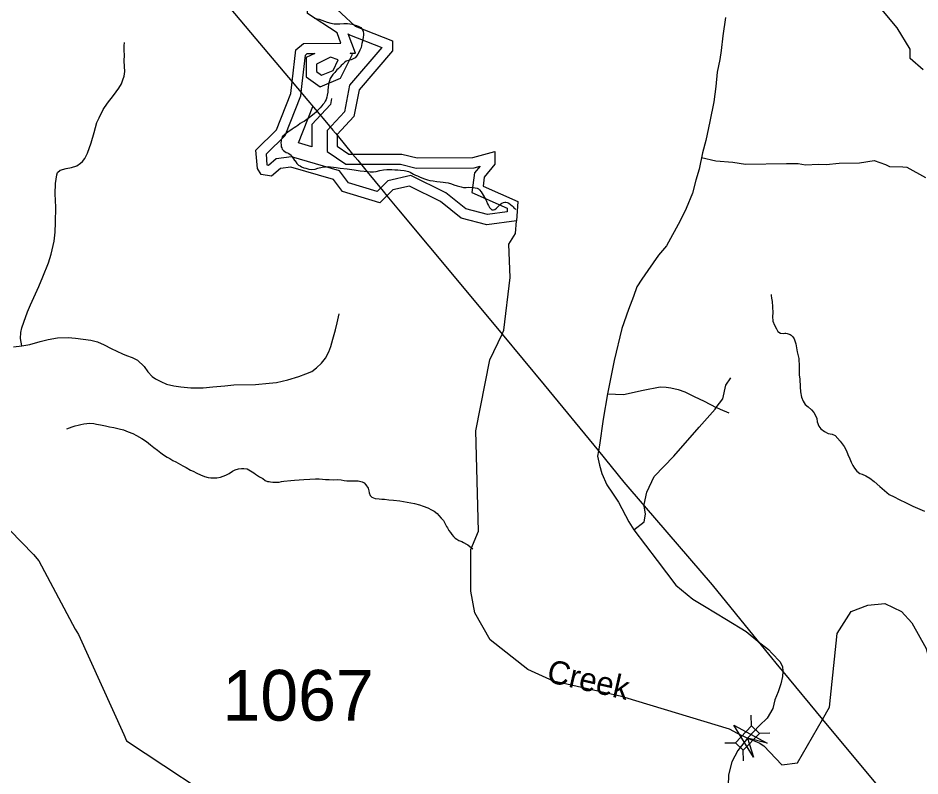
# Model space of a CAD drawing. Extents: x 2001466 to 2224147, y 644118 to 847247.
# Drawn here: x 2070247 to 2076073, y 765535 to 770433 of the extents above; entities that cross this region are included whole.
import ezdxf

# ---------------------------------------------------------------- set-up
doc = ezdxf.new("R2010")
doc.units = 0
for name, color, linetype in [('Exist Boundary Land Use Park State Division NC Parks and Recreation Label', 7, 'Continuous'), ('Exist Hydrographic Buffer Line', 7, 'Continuous'), ('Exist Hydrographic Creek Single Shore', 7, 'Continuous'), ('Exist Hydrographic Creek Single Shore Label', 7, 'Continuous'), ('Exist Hydrographic Island Shore', 7, 'Continuous'), ('Exist Hydrographic Lake Shore', 7, 'Continuous'), ('Exist Hydrographic Misc Water Feature', 7, 'Continuous'), ('Exist Road Non-System Type 51', 7, 'Continuous'), ('Exist Road Secondary Structure Standard Bridge Attributed CELL', 7, 'Continuous'), ('Exist Road Secondary Structure Standard Bridge CELL', 7, 'Continuous'), ('Exist Road Secondary Structure Standard Bridge Number Label', 7, 'Continuous'), ('Exist Utilities Electrical Transmission Line', 7, 'Continuous')]:
    doc.layers.add(name, color=color, linetype=linetype)

msp = doc.modelspace()

# ---------------------------------------------------------------- linework, layer by layer
at = {"layer": 'Exist Boundary Land Use Park State Division NC Parks and Recreation Label'}
for points in [[(2071007.8, 771147), (2070624.7, 771327.6), (2070451.6, 771327.6), (2070282.1, 771209.6), (2070112.9, 770931.7), (2070066.6, 769420.2), (2069936.8, 768437.3), (2070187, 768242.6), (2069427, 767816), (2069789.4, 767519.5), (2069885.7, 767437.5), (2070346.5, 766965.8), (2070381.7, 766925.1), (2070616.6, 766484.4), (2070637.9, 766450), (2070931.4, 765803), (2070948.6, 765762.6), (2071664.5, 765288.1), (2072884.2, 764676.1), (2073507.1, 764483.2), (2073851.9, 764461), (2074385.7, 764524), (2074695.9, 764365.2), (2074947.7, 764271.3)], [(2074054.7, 768004.7), (2074026.6, 767840.9), (2074003.2, 767672.4), (2073995.8, 767635)], [(2073995.8, 767635), (2073989.2, 767602.2), (2074003.2, 767543.7), (2074017.3, 767489.9), (2074050, 767417.3), (2074087.4, 767363.5), (2074124.9, 767305), (2074192.7, 767176.3), (2074225.4, 767124.9)], [(2074225.4, 767124.9), (2074375.1, 766928.3), (2074496.7, 766766.9), (2074606.7, 766677.9), (2074681.5, 766631.1), (2074824.2, 766546.9), (2074950.5, 766467.4), (2075025.3, 766406.5), (2075027.8, 766404.6)], [(2075027.8, 766404.6), (2075095.5, 766352.7), (2075118.9, 766327), (2075168, 766275.5), (2075184.3, 766242.7), (2075186.7, 766212.3), (2075186.5, 766209.3)], [(2075186.5, 766209.3), (2075184.3, 766177.2), (2075175, 766130.4), (2075156.3, 766078.9), (2075135.2, 766027.5), (2075123.7, 765970.3), (2075085.3, 765908.6), (2075036.7, 765860.9), (2074959.8, 765779.9)], [(2074959.8, 765779.9), (2074897, 765699.9), (2074858.5, 765625.9), (2074835.9, 765543.1), (2074831.7, 765399.8), (2074816.6, 765154.1), (2074822.4, 765048), (2074836.4, 764949.7), (2074874.7, 764766.9), (2074909.6, 764618.2), (2074920.7, 764570), (2074923.6, 764517.9), (2074931.5, 764413.8), (2074947.7, 764271.3)]]:
    msp.add_lwpolyline(points, dxfattribs=at)
at = {"layer": 'Exist Hydrographic Buffer Line'}
for p, q in [((2072144.8, 769675.6), (2072144.8, 769601.2)), ((2072243.2, 769675.6), (2072243.2, 769570.3))]:
    msp.add_line(p, q, dxfattribs=at)
for points in [[(2072379.9, 770331.6), (2072388.3, 770323.8), (2072597.9, 770242.7), (2072388.7, 769999.1), (2072356, 769827.4), (2072243.2, 769706.4), (2072243.2, 769675.6)], [(2072392.3, 770205.5), (2072427.6, 770205.7), (2072379.9, 770331.6)], [(2072082.1, 770009.5), (2072103.1, 770193.8), (2072114.8, 770203.6), (2072164.4, 770203.9)], [(2072164.4, 770203.9), (2072109.3, 770177.3), (2072109.3, 770053.1), (2072199.5, 769988.6)], [(2072199.5, 769988.6), (2072331, 770043.5), (2072406.9, 770200.3), (2072392.3, 770205.5)], [(2072566.2, 769312.8), (2072382.4, 769369), (2072324.1, 769445.9), (2072014.1, 769537), (2071914.4, 769524.1), (2071864.9, 769480.2), (2071857.9, 769481.4), (2071857.1, 769482.6), (2071851.6, 769554.5), (2071973, 769674.7), (2072073.1, 769930), (2072082.1, 770009.5)], [(2072272, 769912.2), (2072264.6, 769873.7), (2072144.8, 769745.1), (2072144.8, 769675.6)], [(2072144.8, 769601.2), (2072059.7, 769626.2), (2072152.2, 769862.1)], [(2072243.2, 769570.3), (2072363.8, 769488.8), (2072408.4, 769488.7)], [(2072408.4, 769488.7), (2072717.8, 769488.3), (2072818.2, 769463.3), (2073193, 769465.8), (2073232.1, 769476.8), (2073196.3, 769432), (2073179.2, 769306.3), (2073407.4, 769205.1), (2073405.8, 769180)], [(2073405.8, 769180), (2073279.9, 769163.2), (2073140.1, 769199.2), (2073011.4, 769302.6), (2072784.4, 769415.3), (2072634.9, 769382), (2072566.2, 769312.8)]]:
    msp.add_lwpolyline(points, dxfattribs=at)
at = {"layer": 'Exist Hydrographic Creek Single Shore'}
for points in [[(2073374, 768389.7), (2073386, 768415), (2073427, 768755.4), (2073418, 768972.1), (2073459.8, 769040.2), (2073467.8, 769122.1)], [(2074163.7, 766043.5), (2073706.9, 766147.9), (2073540, 766223.5), (2073297.8, 766415.4), (2073198, 766588.1), (2073172.9, 766729.7), (2073171.9, 766998.8), (2073221.9, 767115.9), (2073203.9, 767765.9), (2073294.9, 768223.3), (2073374, 768389.7)], [(2075443.6, 765900.1), (2075489.8, 765980.2), (2075537.8, 766454.9), (2075628.8, 766597.4), (2075736.9, 766637.8), (2075845.8, 766648.7), (2075953.9, 766597.3), (2076020.9, 766523.7), (2076113, 766357.8), (2076154.8, 766206), (2076213.9, 766165.5), (2076329.9, 766208.9), (2076462.8, 766324.4), (2076487.8, 766392.8), (2076628.9, 766550.7), (2077002.9, 766769.4), (2077119.8, 766944.2), (2077210.8, 767011.2), (2077218.8, 767043.8)], [(2074163.7, 766043.5), (2074840.3, 765838.7), (2074892.9, 765812.3), (2074959.8, 765779.9)], [(2074959.8, 765779.9), (2075034.7, 765749.5), (2075064, 765730.3), (2075181.8, 765605.8), (2075281.9, 765620.2), (2075443.6, 765900.1)]]:
    msp.add_lwpolyline(points, dxfattribs=at)
at = {"layer": 'Exist Hydrographic Island Shore'}
msp.add_lwpolyline([(2072208, 770063.2), (2072282.8, 770094.5), (2072315.8, 770162.7), (2072266, 770180.1), (2072175, 770136.1), (2072174.9, 770086.8), (2072208, 770063.2)], dxfattribs=at)
at = {"layer": 'Exist Hydrographic Lake Shore'}
msp.add_line((2072308.8, 769675.6), (2072308.8, 769605.1), dxfattribs=at)
for points in [[(2072115.9, 770462.1), (2072115.9, 770494.9), (2072173.9, 770546.2), (2072249, 770544.7), (2072423.9, 770380.4), (2072665.8, 770286.8), (2072665.8, 770221.1), (2072449.9, 769969.7), (2072416.9, 769796.5), (2072308.8, 769680.5), (2072308.8, 769675.6)], [(2072017.4, 770021.2), (2072040.8, 770227.4), (2072090.9, 770269), (2072332.8, 770270.7), (2072307.8, 770336.8), (2072115.9, 770462.1)], [(2072630.2, 769284.2), (2072584.8, 769238.5), (2072342.9, 769312.4), (2072284.9, 769389), (2072008.9, 769470.1), (2071942.8, 769461.6), (2071885, 769410.3), (2071818, 769421.6), (2071792.9, 769461.5), (2071783.9, 769579.8), (2071917, 769711.5), (2072008.9, 769945.9), (2072017.4, 770021.2)], [(2072308.8, 769605.1), (2072383.9, 769554.4), (2072408.4, 769554.3)], [(2072408.4, 769554.3), (2072725.9, 769553.9), (2072826, 769528.9), (2073183.8, 769531.4), (2073325.9, 769571.2), (2073325.9, 769489.1), (2073258.9, 769405.2), (2073250.9, 769346.3), (2073475.8, 769246.5), (2073467.8, 769122.1)], [(2073467.8, 769122.1), (2073275.9, 769096.4), (2073110, 769139.2), (2072975.9, 769246.9), (2072776, 769346.2), (2072667.9, 769322.1), (2072630.2, 769284.2)]]:
    msp.add_lwpolyline(points, dxfattribs=at)
at = {"layer": 'Exist Hydrographic Misc Water Feature'}
for points in [[(2076092.9, 770098.5), (2076009.8, 770172.3), (2076009.8, 770231.4), (2075926, 770370.9), (2075716.8, 770621.3), (2075548.9, 770972.5), (2075431.8, 771102.8), (2075406, 771260.8)], [(2072162.6, 770433.3), (2072178.6, 770427.2), (2072192.6, 770425.1), (2072208.8, 770419.4), (2072226.8, 770413.4), (2072244.5, 770407.5), (2072268.2, 770399.4), (2072288.5, 770395.5), (2072304.5, 770395.5), (2072326.3, 770395.5), (2072352.5, 770397.6), (2072374.7, 770397.5), (2072390.5, 770395.5), (2072404.6, 770393.7), (2072418.3, 770389.6), (2072432.5, 770385.4), (2072444.6, 770381.6), (2072460.4, 770371.9), (2072472.7, 770357.9), (2072476.6, 770345.5), (2072478.8, 770333.8), (2072478.8, 770323.7), (2072476.6, 770307.8), (2072474.5, 770295.9), (2072472.5, 770283.6), (2072468.6, 770267.6), (2072466.5, 770255.7), (2072462.8, 770243.8), (2072454.8, 770225.9), (2072450.5, 770215.6), (2072442.7, 770199.7), (2072432.9, 770185.8), (2072424.9, 770175.7), (2072412.8, 770169.8), (2072398.9, 770163.4), (2072380.8, 770159.6), (2072367.1, 770153.6), (2072356.8, 770145.4), (2072344.9, 770135.4), (2072335.3, 770125.5), (2072327.1, 770117.4), (2072315, 770105.5), (2072306.8, 770097.4), (2072299.2, 770089.7), (2072293.1, 770081.3), (2072281, 770067.3), (2072271.3, 770055.4), (2072263.1, 770041.6), (2072259.4, 770027.5), (2072255.3, 770013.5), (2072253.3, 770003.3), (2072251.2, 769985.4), (2072249, 769967.4), (2072247.5, 769953.5), (2072243.2, 769935.5), (2072241.4, 769921.6), (2072237.3, 769907.6), (2072231.5, 769895.5), (2072223.5, 769883.3), (2072215.3, 769875.2), (2072209.6, 769865.5), (2072199.3, 769853.3), (2072189.7, 769843.4), (2072179.5, 769833.2), (2072171.9, 769825.4), (2072161.4, 769817.2), (2072137.8, 769797.3), (2072111.6, 769777.4), (2072095.8, 769765.1), (2072083.9, 769759.2), (2072069.8, 769751.2), (2072053.8, 769739.1), (2072041.7, 769731.1), (2072029.8, 769723.2), (2072017.9, 769714.9), (2072003.7, 769704.8), (2071991.8, 769696.9), (2071968.1, 769679), (2071953.9, 769664.9), (2071950, 769654.9), (2071947.8, 769646.8), (2071946.1, 769639), (2071944.1, 769627.1), (2071945.9, 769613), (2071947.8, 769601), (2071950.2, 769594.9), (2071954.1, 769585)], [(2071954.1, 769585), (2071962.1, 769576.9), (2071969.9, 769570.8), (2071980.1, 769564.8), (2071988.4, 769561.1), (2071996.1, 769557.1), (2072010.3, 769546.9), (2072016, 769539), (2072022.2, 769529.2), (2072026.3, 769522.9), (2072032.2, 769513.1), (2072036.3, 769509.3), (2072048.4, 769493.2), (2072058.3, 769483.2), (2072070.4, 769477.3), (2072078.4, 769471.2), (2072092.1, 769465.1), (2072106.5, 769463.3), (2072124.5, 769457.3), (2072144.2, 769455.2), (2072166.1, 769457.5), (2072184.6, 769463.2), (2072212.5, 769469.6), (2072232.2, 769471.4), (2072250, 769473.6), (2072264.6, 769471.4), (2072284.2, 769469.6), (2072302.1, 769467.7), (2072328.3, 769463.7), (2072372.4, 769457.9), (2072418.6, 769451.7), (2072456.3, 769446), (2072482.3, 769444.1), (2072506.1, 769442.1), (2072522.3, 769440), (2072542.4, 769440.2), (2072560, 769442), (2072584, 769448.1), (2072608.2, 769452.2), (2072630.2, 769454.1), (2072648.4, 769454.1), (2072661.9, 769454.1), (2072680.4, 769452.2), (2072699.9, 769452.5), (2072718.3, 769450.5), (2072742.3, 769448.5), (2072752.2, 769446.6), (2072770.2, 769440.6), (2072780.1, 769436.2), (2072802.4, 769424.3), (2072814.1, 769418.5), (2072826.4, 769412.6), (2072840.1, 769406.4), (2072856.3, 769400.7), (2072872.3, 769394.7), (2072892.2, 769386.8), (2072908, 769382.7), (2072928.1, 769380.9), (2072952.1, 769376.9), (2072974.2, 769374.7), (2072992.3, 769372.8), (2073008.1, 769370.8), (2073026.5, 769368.8), (2073046.4, 769361), (2073062.4, 769354.9), (2073084.4, 769349.1), (2073110.2, 769341.2), (2073124.3, 769339), (2073142.4, 769337.1), (2073158.4, 769339.1), (2073188.1, 769337.1), (2073200.2, 769335.2), (2073212.3, 769333.4), (2073220.5, 769329.3), (2073228.3, 769323.2), (2073238.3, 769309.2), (2073244.3, 769299.3), (2073266.4, 769261.5), (2073272.6, 769249.2), (2073280.6, 769231.4), (2073286.7, 769221.5), (2073292.3, 769209.3), (2073302.7, 769197.6), (2073308.3, 769193.5), (2073318.5, 769193.5), (2073326.5, 769195.6), (2073336.8, 769203.4), (2073346.6, 769213.7), (2073362.8, 769229.5), (2073372.7, 769237.7), (2073382.3, 769241.5), (2073390.7, 769243.5), (2073398.3, 769243.5), (2073406.5, 769241.5), (2073412.4, 769239.8), (2073418.2, 769235.7), (2073428.4, 769227.6), (2073438.5, 769219.6), (2073444.4, 769213.8), (2073450.6, 769207.6)], [(2073450.6, 769207.6), (2073456.3, 769201.9), (2073462.5, 769195.7)], [(2075111.3, 768645.5), (2075111.5, 768639.4), (2075115.2, 768623.4), (2075119.1, 768601.3), (2075121.1, 768567.4), (2075123.4, 768527.7), (2075121.5, 768503.6), (2075123.8, 768473.2), (2075133.9, 768447.4), (2075146.2, 768423.6), (2075155.8, 768407.6), (2075172, 768397.4), (2075192.1, 768393.5), (2075199.7, 768395.6), (2075207.7, 768395.6), (2075215.9, 768393.6), (2075233.9, 768387.6), (2075240.3, 768383.8), (2075251.8, 768371.9), (2075260, 768359.7), (2075272.1, 768327.8), (2075280.5, 768275.9), (2075290.1, 768232.2), (2075292.4, 768182), (2075292.8, 768128), (2075297.1, 768100.1), (2075298.9, 768050), (2075301.2, 768018), (2075307.1, 767982.2), (2075319.4, 767956), (2075331.3, 767936.3), (2075351.2, 767920.3), (2075373.4, 767900.3), (2075387.3, 767884.4), (2075401.6, 767860.4), (2075407.4, 767844.5), (2075409.6, 767822.6), (2075419.5, 767794.4), (2075433.8, 767778.4), (2075456, 767760.5), (2075480, 767748.7), (2075506, 767744.7), (2075526.1, 767734.8), (2075558.3, 767698.7), (2075584.1, 767663.1), (2075598.3, 767635), (2075608.1, 767613.2), (2075620.4, 767585), (2075628.2, 767563.1), (2075638.7, 767541.3), (2075650.6, 767523.2), (2075664.5, 767505.3), (2075684.4, 767489.3), (2075698.8, 767485.5), (2075722.6, 767473.4), (2075748.8, 767459.7), (2075776.5, 767437.6), (2075815, 767405.8), (2075845.2, 767379.7), (2075874.9, 767354.2), (2075906.9, 767337.9), (2075939.1, 767322.1), (2075983.2, 767300.4), (2076027.1, 767278.3), (2076103.5, 767246.9)], [(2070561.6, 767778.7), (2070595.6, 767790.6), (2070615.7, 767796.8), (2070635.4, 767802.8), (2070651.8, 767806.8), (2070671.5, 767810.7), (2070711.3, 767814.8), (2070737.3, 767812.9), (2070753.3, 767809.2), (2070779.6, 767803.2), (2070811.8, 767797.2), (2070837.4, 767791.2), (2070865.3, 767787.4), (2070899.7, 767779.3), (2070929.3, 767771.2), (2070957.6, 767759.2), (2070987.5, 767747.4), (2071011.9, 767735.6), (2071047.6, 767715.6), (2071077.9, 767695.6), (2071101.7, 767675.7), (2071123.9, 767657.7), (2071148, 767639.9), (2071170, 767624), (2071187.6, 767609.9), (2071210, 767596), (2071227.8, 767586), (2071247.9, 767574), (2071266, 767564), (2071312.1, 767540), (2071332.2, 767528), (2071360.1, 767512), (2071377.9, 767504), (2071402.3, 767492.2), (2071426.1, 767480.5), (2071452.1, 767470.4), (2071474.1, 767464.3), (2071491.9, 767462.4), (2071514.3, 767460.6), (2071530.1, 767460.7), (2071553.8, 767466.4), (2071590.3, 767478.7), (2071609.8, 767488.7), (2071632.2, 767504.8), (2071650, 767512.7), (2071671.8, 767520.7), (2071690, 767522.8), (2071706, 767522.8), (2071727.9, 767518.7), (2071749.7, 767506.9), (2071770, 767492.9), (2071781.9, 767485), (2071794.2, 767477), (2071807.7, 767467.2), (2071828.2, 767456.8), (2071844, 767445.1), (2071857.9, 767438.9), (2071868.2, 767437), (2071878, 767435.1), (2071893.8, 767433.1), (2071912.1, 767433.2), (2071933.8, 767433.1), (2071949.8, 767437.2), (2071964.2, 767439.1), (2072009.9, 767443.5), (2072031.8, 767447.5), (2072094.2, 767451.4), (2072131.9, 767453.8), (2072168, 767455.7), (2072192.2, 767455.6), (2072213.9, 767453.9), (2072234, 767451.7), (2072257.8, 767449.7), (2072283.8, 767447.8), (2072309.7, 767450), (2072333.7, 767448), (2072353.8, 767444.1), (2072370.2, 767442), (2072390, 767441.9), (2072405.8, 767441.9), (2072444, 767442.2), (2072469.8, 767436.2), (2072483.8, 767428.4), (2072493.8, 767416.4), (2072508, 767394.4), (2072512.1, 767378.3), (2072516.2, 767364.3), (2072521.9, 767348.4), (2072531.7, 767336.4), (2072554.3, 767328.5), (2072580.3, 767326.6), (2072596.1, 767324.6), (2072614.2, 767322.7), (2072641.9, 767318.5), (2072672.2, 767316.7), (2072714, 767312.8), (2072784, 767301), (2072807.9, 767295), (2072840.1, 767286.8), (2072863.9, 767279.1)], [(2072863.9, 767279.1), (2072894.3, 767266.9), (2072918.3, 767255.1), (2072935.9, 767247.1), (2072954.1, 767231), (2072966.2, 767217.4), (2072980.2, 767201.1), (2072994.5, 767185.1), (2073002.3, 767173.4), (2073014, 767147.3), (2073022.2, 767137.5), (2073030.6, 767121.2), (2073040.7, 767107.5), (2073048.5, 767095.4), (2073060.6, 767081.4), (2073070.4, 767071.4), (2073080.5, 767065.4), (2073094.8, 767057.6), (2073114.3, 767049.7), (2073124.3, 767043.7), (2073144.2, 767033.4), (2073152.2, 767027.7), (2073164.7, 767017.7), (2073184.6, 767001.7)]]:
    msp.add_lwpolyline(points, dxfattribs=at)
at = {"layer": 'Exist Road Non-System Type 51'}
for points in [[(2074817.2, 770435.8), (2074800.8, 770318.8), (2074789.1, 770222.9), (2074779.7, 770164.4), (2074763.4, 770082.5), (2074754, 769991.2), (2074742.3, 769890.6), (2074716.6, 769764.2), (2074690.9, 769642.6), (2074667.5, 769563), (2074646.4, 769455.4), (2074625.4, 769385.2), (2074604.3, 769300.9), (2074562.2, 769202.7), (2074524.8, 769123.1), (2074435.9, 768961.7), (2074384.5, 768900.8), (2074314.3, 768802.6), (2074276.9, 768746.4), (2074244.1, 768694.9), (2074223.1, 768634.1), (2074190.3, 768549.8), (2074148.2, 768425.8), (2074096.8, 768219.9), (2074054.7, 768004.7)], [(2070271.8, 768314.2), (2070262.8, 768362.4), (2070265.6, 768400.3), (2070272.2, 768430.2), (2070285, 768467.9), (2070308.3, 768535.4), (2070327.2, 768579.1), (2070381.7, 768698), (2070407, 768761.4), (2070442.8, 768850.7), (2070461.9, 768906.3), (2070479.7, 768992), (2070486.9, 769049.8), (2070488.1, 769111.8), (2070490.1, 769209.8), (2070485.9, 769297.9), (2070489.3, 769363.8), (2070498.4, 769419.6), (2070502.8, 769435.5), (2070519, 769449.2), (2070557.3, 769460.4), (2070591.4, 769467.7), (2070627.7, 769479), (2070650, 769494.5), (2070664.2, 769506.2), (2070678.6, 769525.9), (2070695.3, 769559.6), (2070718.7, 769627.1), (2070738, 769692.7), (2070755.4, 769758.4), (2070770, 769788.1), (2070797.1, 769841.5), (2070825.9, 769882.9), (2070862.9, 769932.2), (2070897.9, 769979.5), (2070914.5, 770007.1), (2070923, 770032.9), (2070931.5, 770056.8), (2070936.1, 770086.7), (2070933.5, 770154.7), (2070934.3, 770194.7), (2070932.8, 770220.8), (2070931.5, 770252.8), (2070933.9, 770274.7)], [(2074661.5, 769532.6), (2074753.9, 769510), (2074864.3, 769500.7), (2074945.8, 769488.6), (2075210.8, 769493.5), (2075286.8, 769492.8), (2075333.8, 769484.9), (2075417.1, 769488.6), (2075466.3, 769486.8), (2075551.5, 769494.7), (2075683.3, 769496.5), (2075777.5, 769511.5), (2075850.4, 769486), (2075876.6, 769474), (2075963, 769471), (2075989.3, 769468.7), (2076108.7, 769402.7)], [(2070271.8, 768314.2), (2070324, 768323.1), (2070390.4, 768341.8), (2070440.6, 768354.7), (2070500.9, 768365.5), (2070570.9, 768368.1), (2070618.9, 768365.1), (2070716.6, 768351.1), (2070760.4, 768340.2), (2070804, 768321.3), (2070849.5, 768296.4), (2070885.1, 768279.6), (2070920.8, 768262.9), (2070948.6, 768252.3), (2070984.3, 768239.6), (2071018, 768222.9), (2071061.1, 768182), (2071086.4, 768147.5), (2071113.8, 768117), (2071135.5, 768100.5), (2071169.1, 768083.8), (2071206.8, 768067.1), (2071252.6, 768056.1), (2071298.4, 768049.2), (2071362.3, 768043.9), (2071442.3, 768042.2), (2071504.4, 768049), (2071582.6, 768055.4), (2071640.7, 768062.2), (2071780.8, 768065.3), (2071869, 768073.5), (2071917.1, 768078.5), (2071989.4, 768095.1), (2072059.8, 768115.6), (2072106.2, 768132.7), (2072144.5, 768147.9), (2072175, 768173.3), (2072207.6, 768202.6), (2072232.2, 768234.1), (2072255.1, 768275.6), (2072267.8, 768311.4), (2072280.8, 768357.1), (2072298, 768418.8), (2072308.9, 768462.5), (2072322.1, 768522.3)], [(2070217.7, 768307.3), (2070271.8, 768314.2)], [(2074757.6, 767916.9), (2074800.8, 767971.9), (2074819.5, 768060.8), (2074852.2, 768107.6)], [(2074054.7, 768004.7), (2074158.7, 768000.5), (2074285.5, 768029), (2074395.9, 768048.7), (2074433.9, 768047.9), (2074463.8, 768043.3), (2074511.6, 768032.3), (2074555.3, 768017.4), (2074614.7, 767988.2), (2074680, 767956.9), (2074757.6, 767916.9)], [(2074292.1, 767281.3), (2074290.9, 767288.7), (2074309.6, 767368.2), (2074356.4, 767471.2), (2074482.7, 767602.2), (2074646.4, 767789.4), (2074749.3, 767906.4), (2074757.6, 767916.9)], [(2074840.4, 767879.6), (2074784.9, 767902.7), (2074757.6, 767916.9)], [(2074225.4, 767124.9), (2074290.9, 767176.3), (2074300.3, 767227.8), (2074292.1, 767281.3)]]:
    msp.add_lwpolyline(points, dxfattribs=at)
at = {"layer": 'Exist Road Secondary Structure Standard Bridge Attributed CELL'}
msp.add_lwpolyline([(2074998.3, 765655.8), (2074871.6, 765864.1), (2075085.5, 765747.1), (2074959.8, 765779.9)], close=True, dxfattribs=at)
at = {"layer": 'Exist Road Secondary Structure Standard Bridge CELL'}
for p, q in [((2074985.5, 765858.6), (2074983.8, 765927.6)), ((2075035.4, 765811), (2075104.4, 765812.6)), ((2074811.9, 765747.9), (2074880.9, 765749.5)), ((2074933.6, 765631.8), (2074932, 765700.8))]:
    msp.add_line(p, q, dxfattribs=at)
msp.add_lwpolyline([(2074880.9, 765749.5), (2074985.2, 765858.9), (2075036.3, 765810.1), (2074932, 765700.8)], close=True, dxfattribs=at)
at = {"layer": 'Exist Utilities Electrical Transmission Line'}
for p, q in [((2072017.4, 770021.2), (2072052, 769980.2)), ((2072052, 769980.2), (2072119.8, 769899.9)), ((2072119.8, 769899.9), (2072228.9, 769770.7)), ((2072228.9, 769770.7), (2072280.9, 769709.1)), ((2072308.8, 769675.6), (2072408.4, 769554.3)), ((2072408.4, 769554.3), (2072441.3, 769514.3)), ((2072441.3, 769514.3), (2072502.6, 769439.7)), ((2072502.6, 769439.7), (2072553.8, 769377.4)), ((2072553.8, 769377.4), (2072604.8, 769315.3)), ((2072604.8, 769315.3), (2072630.2, 769284.2)), ((2075186.5, 766209.3), (2075443.6, 765900.1))]:
    msp.add_line(p, q, dxfattribs=at)
for points in [[(2071051.5, 771164.7), (2071132.2, 771068.7), (2071290.5, 770887.5), (2071782.5, 770299.4), (2072017.4, 770021.2)], [(2072280.9, 769709.1), (2072298, 769688.8), (2072308.8, 769675.6)], [(2072630.2, 769284.2), (2072703.9, 769194.5), (2073096.3, 768724.5), (2073374, 768389.7)], [(2073374, 768389.7), (2073644.8, 768063.2), (2073995.8, 767635)], [(2073995.8, 767635), (2074160.2, 767434.4), (2074292.1, 767281.3)], [(2074292.1, 767281.3), (2074731.3, 766771), (2075027.8, 766404.6)], [(2075027.8, 766404.6), (2075161.2, 766239.6), (2075186.5, 766209.3)], [(2075443.6, 765900.1), (2075775.7, 765500.7), (2077900.6, 762996), (2078522.1, 762261.6)]]:
    msp.add_lwpolyline(points, dxfattribs=at)

# ---------------------------------------------------------------- texts
at = {"layer": 'Exist Hydrographic Creek Single Shore Label'}
msp.add_text('Creek', height=150, rotation=347.12522, dxfattribs=at).set_placement((2073654.9, 766144.5))
at = {"layer": 'Exist Road Secondary Structure Standard Bridge Number Label'}
msp.add_text('1067', height=328.08, dxfattribs=at).set_placement((2071568.4, 765892.3))

doc.saveas('drawing.dxf')
